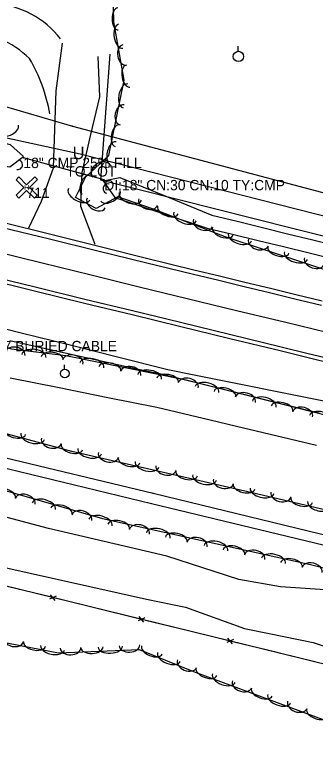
# Model space of a CAD drawing. Extents: x 1441650 to 1491889, y 345904 to 358319.
# Drawn here: x 1447853.9 to 1447998.6, y 353812.1 to 354170.7 of the extents above; entities that cross this region are included whole.
import ezdxf

# ---------------------------------------------------------------- set-up
doc = ezdxf.new("R2010")
doc.units = 0
for name, color, linetype in [('Default', 7, 'Continuous'), ('S_CROSS_DRAIN', 7, 'Continuous'), ('S_CROSS_DRAIN_ANNOT', 7, 'Continuous'), ('S_DITCHLINE', 7, 'Continuous'), ('S_DRG_PT_SYM', 7, 'Continuous'), ('S_EDGE_PAVEMENT', 7, 'Continuous'), ('S_FENCE', 7, 'Continuous'), ('S_GRAVEL_ROAD', 7, 'Continuous'), ('S_MSC_PT_SYM', 7, 'Continuous'), ('S_PARKING', 7, 'Continuous'), ('S_PAVEMENT_CROWN', 7, 'Continuous'), ('S_PHOTO_CTL', 7, 'Continuous'), ('S_PHOTO_CTL_ANNOT', 7, 'Continuous'), ('S_RAILROAD', 7, 'Continuous'), ('S_SHOULDER', 7, 'Continuous'), ('S_SIGN_ANNOT', 7, 'Continuous'), ('S_STREAM', 7, 'Continuous'), ('S_SURVEY_TEXT_ANNOT', 7, 'Continuous'), ('S_TREE', 7, 'Continuous'), ('S_UNDERGROUND_CABLE', 7, 'Continuous'), ('S_UTILITY_POLE', 7, 'Continuous'), ('S_UTL_PT_SYM', 7, 'Continuous'), ('S_WATER_UTILITIES', 7, 'Continuous')]:
    doc.layers.add(name, color=color, linetype=linetype)

msp = doc.modelspace()

# ---------------------------------------------------------------- linework, layer by layer
at = {"layer": 'S_CROSS_DRAIN'}
msp.add_line((1447896.95, 354091.08), (1447857.99, 354101.81), dxfattribs=at)
for centre, start, end in [((1447855.27, 354098.39), 257.9379, 78.2671), ((1447898.68, 354086.85), 74.6484, 254.9776)]:
    msp.add_arc(centre, 2.3, start, end, dxfattribs=at)
at = {"layer": 'S_DITCHLINE'}
msp.add_lwpolyline([(1447760.86, 354122.2), (1447765.46, 354115.24), (1447789.54, 354109.04), (1447813.63, 354102.85), (1447832.54, 354100.09), (1447851.45, 354097.33), (1447857.97, 354102.33), (1447851.77, 354107.94), (1447839.38, 354111.27), (1447827, 354114.6), (1447812.21, 354116.96), (1447797.43, 354119.33), (1447782.65, 354121.69), (1447767.87, 354124.06)], close=True, dxfattribs=at)
for points in [[(1447896.44, 354090.72), (1447904.47, 354092.32), (1447926.66, 354083.23), (1447948.85, 354074.14), (1447961, 354071.14), (1447973.16, 354068.14), (1447985.31, 354065.13), (1447997.47, 354062.13), (1448009.63, 354059.13), (1448021.78, 354056.12), (1448033.94, 354053.12), (1448046.09, 354050.12), (1448063.45, 354045.54), (1448080.81, 354040.95), (1448098.16, 354036.37), (1448115.52, 354031.79), (1448122, 354028.08)], [(1447896.45, 354090.72), (1447901.98, 354082.56), (1447924.26, 354075.23), (1447946.53, 354067.89), (1447958.81, 354064.89), (1447971.09, 354061.89), (1447983.38, 354058.9), (1447995.66, 354055.9), (1448007.94, 354052.9), (1448020.22, 354049.9), (1448032.51, 354046.9), (1448044.79, 354043.91), (1448062.21, 354039.47), (1448079.64, 354035.03), (1448097.06, 354030.59), (1448114.48, 354026.15), (1448121.98, 354028.07)], [(1447833.4, 354023.25), (1447856.94, 354017.36), (1447880.48, 354011.47), (1447904.03, 354005.58), (1447927.57, 353999.69), (1447940.36, 353997.1), (1447953.15, 353994.51), (1447965.94, 353991.92), (1447978.73, 353989.33), (1447991.52, 353986.74), (1448004.31, 353984.16)], [(1447851.58, 353995.66), (1447875.16, 353990.92), (1447898.75, 353986.17), (1447922.34, 353981.42), (1447935.14, 353978.37), (1447947.94, 353975.32), (1447960.75, 353972.27), (1447973.55, 353969.22), (1447986.35, 353966.17), (1447999.16, 353963.12)]]:
    msp.add_lwpolyline(points, dxfattribs=at)
at = {"layer": 'S_DRG_PT_SYM'}
for points in [[(1447857.99, 354101.81), (1447857.99, 354101.86), (1447857.99, 354101.81), (1447857.94, 354101.81), (1447857.99, 354101.81), (1447857.99, 354101.76), (1447857.99, 354101.81), (1447858.04, 354101.81)], [(1447896.95, 354091.08), (1447896.95, 354091.13), (1447896.95, 354091.08), (1447896.9, 354091.08), (1447896.95, 354091.08), (1447896.95, 354091.03), (1447896.95, 354091.08), (1447897, 354091.08)]]:
    msp.add_lwpolyline(points, dxfattribs=at)
at = {"layer": 'S_EDGE_PAVEMENT'}
for points in [[(1447847.35, 354068.3), (1447870.58, 354062.59), (1447893.81, 354056.88), (1447916.9, 354051.25), (1447939.98, 354045.63), (1447952.19, 354042.67), (1447964.4, 354039.7), (1447976.61, 354036.74), (1447988.82, 354033.78), (1448001.58, 354030.67)], [(1447839.73, 354045.27), (1447863.68, 354039.45), (1447887.62, 354033.62), (1447910.63, 354028.02), (1447933.64, 354022.42), (1447957.92, 354016.51), (1447982.19, 354010.6), (1447995.19, 354007.42), (1448008.19, 354004.24)]]:
    msp.add_lwpolyline(points, dxfattribs=at)
at = {"layer": 'S_FENCE'}
for p, q in [((1447873.82, 353890.23), (1447870.51, 353888.88)), ((1447873.3, 353888.2), (1447871.03, 353890.92)), ((1447916.55, 353879.76), (1447913.25, 353878.41)), ((1447916.04, 353877.73), (1447913.77, 353880.45)), ((1447959.29, 353869.29), (1447955.99, 353867.94)), ((1447958.77, 353867.26), (1447956.51, 353869.98))]:
    msp.add_line(p, q, dxfattribs=at)
for points in [[(1448149.89, 353821.2), (1447982.12, 353862.62), (1447847.76, 353895.54), (1447673.75, 353937.57), (1447544.7, 353968.82), (1447337.19, 354019.16), (1447137.51, 354067.53)], [(1447870.22, 353890.04), (1447850.79, 353894.79)], [(1447893.53, 353884.32), (1447874.11, 353889.08)], [(1447912.96, 353879.57), (1447893.53, 353884.32)], [(1447936.27, 353873.85), (1447916.84, 353878.61)], [(1447955.7, 353869.09), (1447936.27, 353873.85)], [(1447979.01, 353863.38), (1447959.58, 353868.14)], [(1447998.43, 353858.59), (1447982.12, 353862.62), (1447979.01, 353863.38)]]:
    msp.add_lwpolyline(points, dxfattribs=at)
at = {"layer": 'S_GRAVEL_ROAD'}
for points in [[(1447860.59, 354068.05), (1447866.75, 354080.84), (1447872.56, 354096.88), (1447873.2, 354115.46), (1447873.83, 354134.04), (1447876.78, 354157.14)], [(1447892.59, 354059.92), (1447885.73, 354078.22), (1447886.3, 354094.73), (1447890.55, 354112.97), (1447894.8, 354131.21), (1447893.99, 354150.71)]]:
    msp.add_lwpolyline(points, dxfattribs=at)
at = {"layer": 'S_MSC_PT_SYM'}
for points in [[(1447878.65, 354097.71), (1447878.65, 354097.76), (1447878.65, 354097.71), (1447878.6, 354097.71), (1447878.65, 354097.71), (1447878.65, 354097.66), (1447878.65, 354097.71), (1447878.7, 354097.71)], [(1447920.46, 353939.97), (1447920.46, 353940.02), (1447920.46, 353939.97), (1447920.41, 353939.97), (1447920.46, 353939.97), (1447920.46, 353939.92), (1447920.46, 353939.97), (1447920.51, 353939.97)], [(1447919.78, 353934.99), (1447919.78, 353935.04), (1447919.78, 353934.99), (1447919.73, 353934.99), (1447919.78, 353934.99), (1447919.78, 353934.94), (1447919.78, 353934.99), (1447919.83, 353934.99)]]:
    msp.add_lwpolyline(points, dxfattribs=at)
at = {"layer": 'S_PARKING'}
msp.add_arc((1447828.12, 354116.25), 46.79, 45.4471, 87.4602, dxfattribs=at)
for centre, major_axis, ratio, start_param, end_param in [((1447841.11, 354132.41), (-42.92, 8.99), 0.999794, 4.003529, 4.852436), ((1447795.58, 354110.37), (3.77, 76.32), 0.996512, 4.927552, 5.300691)]:
    msp.add_ellipse(centre, major_axis=major_axis, ratio=ratio, start_param=start_param, end_param=end_param, dxfattribs=at)
at = {"layer": 'S_PAVEMENT_CROWN'}
msp.add_lwpolyline([(1447843.41, 354056.84), (1447867.06, 354051.07), (1447890.7, 354045.29), (1447913.8, 354039.58), (1447936.89, 354033.86), (1447960.67, 354028.15), (1447984.44, 354022.44), (1447997.66, 354019.24), (1448010.88, 354016.03)], dxfattribs=at)
at = {"layer": 'S_PHOTO_CTL'}
for p, q in [((1447854.44, 354091.14), (1447855.8, 354092.5)), ((1447858.18, 354087.41), (1447854.44, 354091.14)), ((1447855.8, 354092.5), (1447859.54, 354088.76)), ((1447859.54, 354088.76), (1447863.44, 354092.65)), ((1447864.79, 354091.3), (1447860.89, 354087.41)), ((1447863.44, 354092.65), (1447864.79, 354091.3)), ((1447854.44, 354083.67), (1447858.18, 354087.41)), ((1447859.53, 354086.05), (1447855.8, 354082.31)), ((1447863.27, 354082.31), (1447859.53, 354086.05)), ((1447860.89, 354087.41), (1447864.62, 354083.67)), ((1447855.8, 354082.31), (1447854.44, 354083.67)), ((1447864.62, 354083.67), (1447863.27, 354082.31))]:
    msp.add_line(p, q, dxfattribs=at)
at = {"layer": 'S_RAILROAD'}
for p, q in [((1447819.07, 353964.41), (1447920.46, 353939.97)), ((1447818.41, 353959.47), (1447919.78, 353934.99)), ((1447920.46, 353939.97), (1448015.47, 353916.88)), ((1447919.78, 353934.99), (1448014.42, 353912.06))]:
    msp.add_line(p, q, dxfattribs=at)
at = {"layer": 'S_SHOULDER'}
for points in [[(1447847.9, 354070.72), (1447871.14, 354064.9), (1447894.38, 354059.08), (1447917.29, 354053.41), (1447940.2, 354047.73), (1447952.47, 354044.76), (1447964.74, 354041.79), (1447977.02, 354038.82), (1447989.29, 354035.85), (1448002.04, 354032.73)], [(1447839.17, 354043.57), (1447863.29, 354037.63), (1447887.41, 354031.68), (1447910.35, 354026.09), (1447933.29, 354020.51), (1447957.47, 354014.63), (1447981.65, 354008.74), (1447994.64, 354005.58), (1448007.62, 354002.42)]]:
    msp.add_lwpolyline(points, dxfattribs=at)
at = {"layer": 'S_STREAM'}
for points in [[(1448116.35, 353855.05), (1448087.26, 353861.49), (1448080.07, 353868.03), (1448068.57, 353874.74), (1448036.94, 353883.96), (1448012.36, 353891.97), (1448003.48, 353893.34), (1447981.91, 353894.72), (1447961.82, 353898.26), (1447927.05, 353909.52), (1447906.63, 353914.4), (1447870.15, 353922.95), (1447810.78, 353938.71), (1447773.22, 353949.03), (1447737.64, 353957.53), (1447707.78, 353964.85), (1447690.97, 353969.48), (1447686.68, 353974.17), (1447686.61, 353980.45), (1447687.75, 353985.97)], [(1447700.42, 353908.95), (1447690.72, 353914.19), (1447684.83, 353922.81), (1447684.45, 353937.43), (1447685.35, 353941.55), (1447695.62, 353941.95), (1447733.19, 353931.56), (1447803.83, 353916.85), (1447847.55, 353904.44), (1447917.36, 353888.9), (1447936.14, 353885.02), (1447964.53, 353874.7), (1447976.42, 353872.25), (1447997.67, 353867.85), (1448021.39, 353860.04), (1448055.52, 353854.61), (1448070.28, 353856.89), (1448087.09, 353861.36)]]:
    msp.add_lwpolyline(points, dxfattribs=at)
at = {"layer": 'S_TREE'}
for points in [[(1448013.51, 354044.34), (1447955.21, 354063.65), (1447920.15, 354077.18), (1447903.55, 354082.96), (1447893, 354077.28), (1447883.15, 354082.59), (1447888.03, 354092.62), (1447899.16, 354102.82), (1447906.57, 354139.25), (1447901.52, 354167.29), (1447901.24, 354181.64), (1447905.22, 354201.41), (1447903.28, 354219.52), (1447900.25, 354242.14), (1447908.35, 354254.68), (1447931.63, 354269.37), (1447951.22, 354281.03)], [(1447899.72, 354151.68), (1447898.59, 354136.53), (1447897.47, 354121.37), (1447896.34, 354106.22), (1447895.22, 354091.06), (1447913.73, 354086.42), (1447932.23, 354081.77), (1447950.74, 354077.13), (1447969.24, 354072.48), (1447987.75, 354067.83), (1448006.25, 354063.19)], [(1447899.72, 354151.68), (1447898.59, 354136.53), (1447897.47, 354121.37), (1447896.34, 354106.22), (1447895.22, 354091.06), (1447913.73, 354086.42), (1447932.23, 354081.77), (1447950.74, 354077.13), (1447969.24, 354072.48), (1447987.75, 354067.83), (1448006.25, 354063.19)], [(1448125.22, 353905.49), (1448045.07, 353922.07), (1447968.24, 353940.07), (1447881.31, 353960.06), (1447764.84, 353991.41), (1447731.77, 353994.52), (1447701.67, 354000.75), (1447689.17, 354002.63), (1447694.84, 354009.52), (1447709.08, 354015.8), (1447712.19, 354028.84), (1447728.12, 354033.3), (1447755.33, 354029.57), (1447786.86, 354023.76), (1447826.1, 354016.47), (1447852.25, 354009.62), (1447878.38, 354006.34), (1447936.35, 353994.7), (1448003.36, 353977.71), (1448067.36, 353964.38), (1448160.59, 353942.46)], [(1447851.4, 354013.59), (1447863.66, 354010.87), (1447875.92, 354008.16), (1447888.18, 354005.45), (1447900.43, 354002.74), (1447912.69, 354000.03), (1447924.95, 353997.32), (1447943.97, 353992.64), (1447962.98, 353987.97), (1447981.99, 353983.29), (1448001, 353978.62)], [(1447851.4, 354013.59), (1447863.66, 354010.87), (1447875.92, 354008.16), (1447888.18, 354005.45), (1447900.43, 354002.74), (1447912.69, 354000.03), (1447924.95, 353997.32), (1447943.97, 353992.64), (1447962.98, 353987.97), (1447981.99, 353983.29), (1448001, 353978.62)], [(1448105.18, 353812.13), (1448007.83, 353828.68), (1447940.13, 353853.84), (1447913.9, 353864.46), (1447874.93, 353862.71), (1447828.11, 353871.85), (1447794.09, 353883.2), (1447759.48, 353890.84), (1447719.16, 353908.02), (1447697.93, 353925.57), (1447687.58, 353935.44), (1447690.11, 353951.28), (1447689.35, 353972.45), (1447694.17, 353978.62), (1447801.69, 353954.91), (1447896.08, 353927.69), (1447996.31, 353905.52), (1448085.65, 353882.91), (1448148.83, 353866.96)]]:
    msp.add_lwpolyline(points, dxfattribs=at)
for centre, major_axis, ratio, start_param, end_param in [((1447903.61, 354168.8), (0.1, -5.35), 0.540135, 3.141593, 6.283185), ((1447904.92, 354160.38), (1.04, -5.78), 0.549571, 3.141593, 6.283185), ((1447906.81, 354151.32), (0.88, -4.88), 0.684677, 3.141593, 6.283185), ((1447908.39, 354141.13), (0.95, -5.26), 0.540199, 3.141593, 6.283185), ((1447907.19, 354131.64), (-1.17, -5.75), 0.549461, 3.141482, 6.283075), ((1447905.6, 354122.51), (-0.99, -4.86), 0.684539, 3.141412, 6.283005), ((1447850.62, 354115.4), (4.94, 2.04), 0.54075, 3.141598, 6.28319), ((1447903.29, 354112.47), (-1.07, -5.24), 0.540091, 3.141486, 6.283079), ((1447901.52, 354103.78), (-1.17, -5.75), 0.549461, 3.141482, 6.283075), ((1447894.99, 354095.77), (-3.66, -3.34), 0.6852, 3.143484, 6.285076), ((1447888.61, 354088.96), (-2.34, -4.81), 0.540115, 3.141793, 6.283386), ((1447884.82, 354084.1), (5.16, -2.78), 0.550531, 3.141947, 6.28354), ((1447899.89, 354083.4), (4.62, 2.5), 0.550387, 3.13661, 6.278203), ((1447909.55, 354083.12), (5.37, -1.87), 0.567105, 3.142263, 6.283856), ((1447893.09, 354079.94), (4.36, -2.35), 0.685872, 3.142174, 6.283767), ((1447918.11, 354080.41), (4.54, -1.58), 0.706522, 3.142724, 6.284316), ((1447927.63, 354076.57), (4.97, -1.92), 0.542872, 3.141924, 6.283517), ((1447935.87, 354073.39), (5.45, -2.1), 0.55229, 3.141935, 6.283528), ((1447944.56, 354070.31), (4.6, -1.78), 0.688065, 3.142155, 6.283748), ((1447954.04, 354066.37), (4.97, -1.92), 0.542872, 3.141924, 6.283517), ((1447962.32, 354063.53), (5.57, -1.84), 0.550078, 3.141593, 6.283185), ((1447971.19, 354060.87), (4.7, -1.56), 0.685308, 3.141593, 6.283185), ((1447980.89, 354057.38), (5.08, -1.68), 0.540698, 3.141593, 6.283185), ((1447989.31, 354054.59), (5.57, -1.84), 0.550078, 3.141593, 6.283185), ((1447998.18, 354051.93), (4.7, -1.56), 0.685308, 3.141593, 6.283185), ((1447853.85, 354007.04), (-4.92, 0.62), 0.679793, 3.141593, 6.283185), ((1447863.07, 354006.14), (-5.82, 0.73), 0.545651, 3.141593, 6.283185), ((1447871.87, 354005.04), (-5.3, 0.67), 0.536346, 3.141593, 6.283185), ((1447881.84, 354003.24), (-4.86, 0.98), 0.679775, 3.141593, 6.283185), ((1447890.97, 354001.67), (-5.75, 1.16), 0.545636, 3.141593, 6.283185), ((1447899.66, 353999.92), (-5.24, 1.05), 0.536331, 3.141593, 6.283185), ((1447909.71, 353997.64), (-4.86, 0.98), 0.679775, 3.141593, 6.283185), ((1447918.84, 353996.07), (-5.75, 1.16), 0.545636, 3.141593, 6.283185), ((1447927.54, 353994.33), (-5.24, 1.05), 0.536331, 3.141593, 6.283185), ((1447937.45, 353991.99), (-4.8, 1.22), 0.679796, 3.141593, 6.283185), ((1447946.49, 353989.96), (-5.69, 1.44), 0.545653, 3.141593, 6.283185), ((1447955.08, 353987.78), (-5.18, 1.31), 0.536348, 3.141593, 6.283185), ((1447965.01, 353985), (-4.8, 1.22), 0.679796, 3.141593, 6.283185), ((1447974.04, 353982.97), (-5.69, 1.44), 0.545653, 3.141593, 6.283185), ((1447982.64, 353980.79), (-5.18, 1.31), 0.536348, 3.141593, 6.283185), ((1447992.56, 353978.01), (-4.8, 1.22), 0.679796, 3.141593, 6.283185), ((1448001.6, 353975.99), (-5.69, 1.44), 0.545653, 3.141593, 6.283185), ((1447853.88, 353969.62), (5.16, -1.39), 0.536357, 3.141593, 6.283185), ((1447862.45, 353967.32), (5.67, -1.53), 0.545662, 3.141593, 6.283185), ((1447871.45, 353965.16), (4.78, -1.29), 0.679807, 3.141593, 6.283185), ((1447881.33, 353962.23), (5.16, -1.39), 0.536357, 3.141593, 6.283185), ((1447889.89, 353960.24), (5.72, -1.32), 0.545643, 3.141593, 6.283185), ((1447898.98, 353958.42), (4.83, -1.11), 0.679783, 3.141593, 6.283185), ((1447908.96, 353955.86), (5.21, -1.2), 0.536338, 3.141593, 6.283185), ((1447917.6, 353953.87), (5.72, -1.32), 0.545643, 3.141593, 6.283185), ((1447926.68, 353952.05), (4.83, -1.11), 0.679783, 3.141593, 6.283185), ((1447936.66, 353949.49), (5.21, -1.2), 0.536338, 3.141593, 6.283185), ((1447945.3, 353947.5), (5.72, -1.32), 0.545643, 3.141593, 6.283185), ((1447954.38, 353945.68), (4.83, -1.11), 0.679783, 3.141593, 6.283185), ((1447849.03, 353939.07), (-5.14, 1.48), 0.536763, 3.139952, 6.281545), ((1447964.37, 353943.12), (5.21, -1.2), 0.536338, 3.141593, 6.283185), ((1447858.85, 353935.97), (-4.76, 1.36), 0.68032, 3.138837, 6.28043), ((1447973.01, 353941.11), (5.71, -1.34), 0.545645, 3.141425, 6.283018), ((1447982.09, 353939.25), (4.82, -1.13), 0.679786, 3.141321, 6.282913), ((1447867.82, 353933.65), (-5.64, 1.62), 0.546075, 3.1399, 6.281492), ((1447992.06, 353936.65), (5.21, -1.22), 0.53634, 3.141431, 6.283023), ((1448000.69, 353934.62), (5.71, -1.34), 0.545645, 3.141425, 6.283018), ((1447876.34, 353931.19), (-5.14, 1.48), 0.536763, 3.139952, 6.281545), ((1447886.16, 353928.09), (-4.76, 1.36), 0.68032, 3.138837, 6.28043), ((1447895.13, 353925.77), (-5.64, 1.62), 0.546075, 3.1399, 6.281492), ((1447903.92, 353923.8), (-5.22, 1.15), 0.536631, 3.141593, 6.283185), ((1447913.92, 353921.32), (-4.84, 1.07), 0.680155, 3.141593, 6.283185), ((1447923.02, 353919.58), (-5.73, 1.27), 0.545941, 3.141593, 6.283185), ((1447931.67, 353917.66), (-5.22, 1.15), 0.536631, 3.141593, 6.283185), ((1447941.68, 353915.19), (-4.84, 1.07), 0.680155, 3.141593, 6.283185), ((1447950.77, 353913.44), (-5.73, 1.27), 0.545941, 3.141593, 6.283185), ((1447959.43, 353911.52), (-5.22, 1.15), 0.536631, 3.141593, 6.283185), ((1447969.43, 353909.05), (-4.84, 1.07), 0.680155, 3.141593, 6.283185), ((1447978.53, 353907.3), (-5.73, 1.27), 0.545941, 3.141593, 6.283185), ((1447987.19, 353905.38), (-5.22, 1.15), 0.536631, 3.141593, 6.283185), ((1447997.11, 353902.88), (-4.8, 1.22), 0.680178, 3.141566, 6.283159), ((1447853.27, 353869.35), (4.86, -0.95), 0.680163, 3.140363, 6.281956), ((1447863.33, 353867.12), (5.25, -1.02), 0.536638, 3.14086, 6.282453), ((1447872.04, 353865.42), (5.76, -1.12), 0.545948, 3.140837, 6.28243), ((1447880.72, 353865.34), (4.95, 0.22), 0.680341, 3.141593, 6.283185), ((1447891.02, 353865.54), (5.34, 0.24), 0.536778, 3.141593, 6.283185), ((1447899.88, 353865.94), (5.86, 0.26), 0.546091, 3.141593, 6.283185), ((1447909.12, 353866.61), (4.95, 0.22), 0.680341, 3.141593, 6.283185), ((1447919.9, 353864.3), (4.96, -2.01), 0.536822, 3.141593, 6.283185), ((1447928.12, 353860.97), (5.44, -2.2), 0.546135, 3.141593, 6.283185), ((1447936.8, 353857.74), (4.59, -1.86), 0.680397, 3.141593, 6.283185), ((1447946.25, 353853.81), (5.01, -1.86), 0.536775, 3.141593, 6.283185), ((1447954.57, 353850.72), (5.5, -2.04), 0.546087, 3.141593, 6.283185), ((1447963.33, 353847.74), (4.64, -1.73), 0.680336, 3.141593, 6.283185), ((1447972.9, 353843.91), (5.01, -1.86), 0.536775, 3.141593, 6.283185), ((1447981.21, 353840.82), (5.5, -2.04), 0.546087, 3.141593, 6.283185), ((1447989.98, 353837.83), (4.64, -1.73), 0.680336, 3.141593, 6.283185), ((1447999.55, 353834), (5.01, -1.86), 0.536775, 3.141593, 6.283185)]:
    msp.add_ellipse(centre, major_axis=major_axis, ratio=ratio, start_param=start_param, end_param=end_param, dxfattribs=at)
at = {"layer": 'S_UNDERGROUND_CABLE'}
for p, q in [((1447785.85, 354125.33), (1447885.31, 354103.65)), ((1447885.31, 354103.65), (1448142.43, 354037.98))]:
    msp.add_line(p, q, dxfattribs=at)
at = {"layer": 'S_UTILITY_POLE'}
for p, q in [((1447961.45, 354153.18), (1447961.45, 354155.66)), ((1447877.81, 353999.83), (1447877.81, 354001.94))]:
    msp.add_line(p, q, dxfattribs=at)
for centre, radius in [((1447961.59, 354150.66), 2.5), ((1447877.93, 353997.69), 2.13)]:
    msp.add_circle(centre, radius, dxfattribs=at)
at = {"layer": 'S_UTL_PT_SYM'}
msp.add_lwpolyline([(1447881.62, 354116.96), (1447881.62, 354117.01), (1447881.62, 354116.96), (1447881.57, 354116.96), (1447881.62, 354116.96), (1447881.62, 354116.91), (1447881.62, 354116.96), (1447881.67, 354116.96)], dxfattribs=at)
at = {"layer": 'S_WATER_UTILITIES'}
for p, q in [((1447755.46, 354153.98), (1447881.62, 354116.96)), ((1447881.62, 354116.96), (1448196.43, 354033.54))]:
    msp.add_line(p, q, dxfattribs=at)

# ---------------------------------------------------------------- texts
at = {"layer": 'Default'}
msp.add_text('U', height=6, rotation=360, dxfattribs=at).set_placement((1447881.68, 354101.11))
at = {"layer": 'S_CROSS_DRAIN_ANNOT'}
for s, p in [('18" CMP 25% FILL', (1447857.99, 354096.81)), ('DI:18" CN:30 CN:10 TY:CMP', (1447896.95, 354086.08))]:
    msp.add_text(s, height=5, dxfattribs=at).set_placement(p)
at = {"layer": 'S_PHOTO_CTL'}
msp.add_text('H', height=2.4, rotation=360, dxfattribs=at).set_placement((1447858.36, 354086.21))
at = {"layer": 'S_PHOTO_CTL_ANNOT'}
msp.add_text('711', height=5, dxfattribs=at).set_placement((1447859.53, 354082.41))
at = {"layer": 'S_SIGN_ANNOT'}
msp.add_text('RBR & AL CAP 7 BURIED CABLE', height=5, dxfattribs=at).set_placement((1447800.53, 354008.44))
at = {"layer": 'S_SURVEY_TEXT_ANNOT'}
msp.add_text('TO LOT', height=5, dxfattribs=at).set_placement((1447878.65, 354092.71))

doc.saveas('drawing.dxf')
